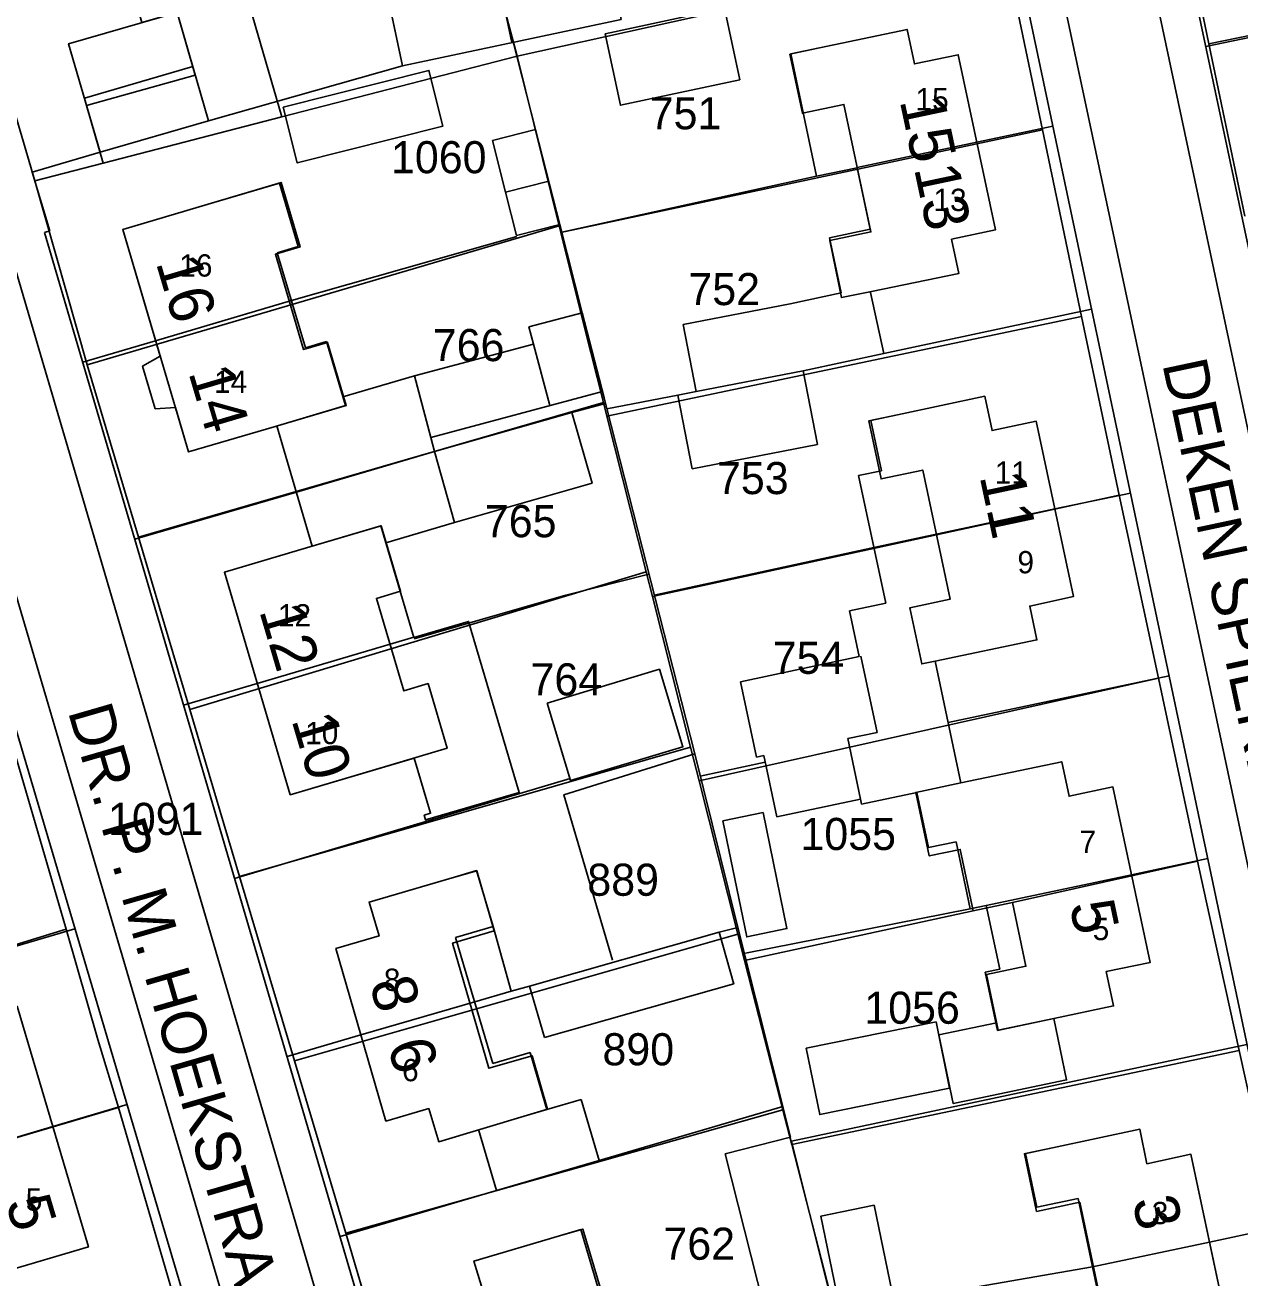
# Model space of a CAD drawing. Extents: x 148816 to 151297, y 399515 to 402500.
# Drawn here: x 150567.2 to 150635.3, y 400378.6 to 400448.8 of the extents above; entities that cross this region are included whole.
import ezdxf

# ---------------------------------------------------------------- set-up
doc = ezdxf.new("R2010")
doc.units = 0
for name, color, linetype in [('B01 Hoofdgebouw  [D] Norm', 7, 'Continuous'), ('B01 Hoofdgebouw  [T] Norm', 7, 'Continuous'), ('B01 hoofgebouw', 7, 'Continuous'), ('B02 Bijgebouw  [D] Norm', 7, 'Continuous'), ('B07 Tussenmuur  [D] Norm', 7, 'Continuous'), ('G01 perceelsgrens', 7, 'Continuous'), ('T04 Haag heg  [D] Gem', 7, 'Continuous'), ('V00 Kant verharding algemeen  [T] Norm', 7, 'Continuous'), ('Z01 perceelnummer', 7, 'Continuous'), ('Z02 huisnummer', 7, 'Continuous'), ('Z02 Huisnummer  [Tekst] Norm', 7, 'Continuous'), ('Z06 straatnaam', 7, 'Continuous')]:
    doc.layers.add(name, color=color, linetype=linetype)

msp = doc.modelspace()

# ---------------------------------------------------------------- linework, layer by layer
at = {"layer": 'B01 Hoofdgebouw  [D] Norm'}
for p, q in [((150610.087, 400447.2), (150611.71, 400447.54)), ((150611.538, 400440.339), (150610.087, 400447.2)), ((150613.808, 400440.819), (150611.538, 400440.339)), ((150614.536, 400437.375), (150613.808, 400440.819)), ((150581.433, 400439.952), (150577.43, 400438.78)), ((150582.483, 400436.403), (150581.433, 400439.952)), ((150612.269, 400436.896), (150614.536, 400437.375)), ((150581.304, 400436.054), (150582.483, 400436.403)), ((150612.924, 400433.797), (150612.269, 400436.896)), ((150582.882, 400430.723), (150581.304, 400436.054)), ((150612.924, 400433.797), (150610.063, 400433.193)), ((150584.059, 400431.071), (150582.882, 400430.723)), ((150585.121, 400427.479), (150584.059, 400431.071)), ((150585.121, 400427.479), (150581.13, 400426.3)), ((150614.574, 400426.65), (150616.08, 400426.97)), ((150615.174, 400423.828), (150614.574, 400426.65)), ((150613.89, 400423.555), (150615.174, 400423.828)), ((150615.412, 400416.396), (150613.89, 400423.555)), ((150587.107, 400420.732), (150583.131, 400419.556)), ((150588.957, 400414.475), (150587.107, 400420.732)), ((150613.384, 400415.965), (150615.412, 400416.396)), ((150613.927, 400413.409), (150613.384, 400415.965)), ((150607.267, 400411.994), (150613.927, 400413.409)), ((150614.028, 400413.43), (150614.934, 400409.157)), ((150608.163, 400407.776), (150607.267, 400411.994)), ((150614.934, 400409.157), (150613.284, 400408.807)), ((150613.284, 400408.807), (150614.003, 400405.418)), ((150608.578, 400407.864), (150608.163, 400407.776)), ((150609.308, 400404.422), (150608.578, 400407.864)), ((150614.003, 400405.418), (150609.308, 400404.422)), ((150614.003, 400405.418), (150614.062, 400405.139)), ((150614.062, 400405.139), (150617.155, 400405.795)), ((150617.809, 400402.693), (150617.155, 400405.795)), ((150619.362, 400403.02), (150617.809, 400402.693)), ((150620.153, 400399.267), (150619.362, 400403.02)), ((150592.472, 400401.415), (150591.25, 400401.04)), ((150593.4, 400398.265), (150592.472, 400401.415)), ((150621.053, 400399.457), (150620.153, 400399.267)), ((150621.809, 400395.877), (150621.053, 400399.457)), ((150591.306, 400397.648), (150593.4, 400398.265)), ((150593.387, 400390.586), (150591.306, 400397.648)), ((150620.996, 400395.705), (150621.809, 400395.877)), ((150621.686, 400392.444), (150620.996, 400395.705)), ((150621.686, 400392.444), (150624.83, 400393.11)), ((150595.481, 400391.203), (150593.387, 400390.586)), ((150596.421, 400388.014), (150595.481, 400391.203)), ((150595.15, 400387.64), (150596.421, 400388.014)), ((150624.77, 400385.86), (150623.244, 400385.536)), ((150623.883, 400382.527), (150623.244, 400385.536)), ((150626.195, 400383.018), (150623.883, 400382.527)), ((150627.744, 400375.726), (150626.195, 400383.018)), ((150597.13, 400380.92), (150598.323, 400381.274)), ((150599.28, 400378.047), (150598.323, 400381.274))]:
    msp.add_line(p, q, dxfattribs=at)
at = {"layer": 'B01 Hoofdgebouw  [T] Norm'}
for p, q in [((150588.32, 400446.54), (150587.01, 400452.73)), ((150569.61, 400447.77), (150575.69, 400449.53)), ((150575.69, 400449.53), (150577.45, 400443.45)), ((150600.59, 400449.14), (150588.32, 400446.54)), ((150611.71, 400447.54), (150616.61, 400448.58)), ((150616.61, 400448.58), (150617.02, 400446.64)), ((150571.37, 400441.69), (150569.61, 400447.77)), ((150617.02, 400446.64), (150619.48, 400447.16)), ((150619.48, 400447.16), (150621.56, 400437.33)), ((150577.45, 400443.45), (150571.37, 400441.69)), ((150572.64, 400437.35), (150577.43, 400438.78)), ((150576.33, 400424.88), (150572.64, 400437.35)), ((150621.56, 400437.33), (150619.11, 400436.81)), ((150619.11, 400436.81), (150619.51, 400434.88)), ((150619.51, 400434.88), (150614.61, 400433.88)), ((150614.57, 400433.83), (150615.3, 400430.395)), ((150610.793, 400429.437), (150615.3, 400430.395)), ((150616.08, 400426.97), (150620.97, 400428.01)), ((150620.97, 400428.01), (150621.38, 400426.08)), ((150621.38, 400426.08), (150623.85, 400426.6)), ((150623.85, 400426.6), (150625.94, 400416.77)), ((150581.13, 400426.3), (150576.33, 400424.88)), ((150578.34, 400418.14), (150583.13, 400419.56)), ((150582.03, 400405.66), (150578.34, 400418.14)), ((150625.94, 400416.77), (150623.49, 400416.24)), ((150623.49, 400416.24), (150623.89, 400414.34)), ((150623.89, 400414.34), (150618.18, 400413.15)), ((150618.18, 400413.15), (150619.62, 400406.32)), ((150588.982, 400407.716), (150582.03, 400405.66)), ((150619.62, 400406.32), (150625.28, 400407.51)), ((150625.28, 400407.51), (150625.69, 400405.58)), ((150625.69, 400405.58), (150628.15, 400406.1)), ((150628.15, 400406.1), (150630.23, 400396.25)), ((150586.45, 400399.64), (150591.25, 400401.04)), ((150587.01, 400397.74), (150586.45, 400399.64)), ((150584.59, 400397.03), (150587.01, 400397.74)), ((150587.4, 400387.36), (150584.59, 400397.03)), ((150630.23, 400396.25), (150627.78, 400395.74)), ((150627.78, 400395.74), (150628.19, 400393.82)), ((150566.72, 400393.8), (150570.72, 400380.3)), ((150628.19, 400393.82), (150624.83, 400393.11)), ((150624.83, 400393.11), (150625.55, 400389.67)), ((150625.55, 400389.67), (150620.65, 400388.65)), ((150589.8, 400388.06), (150587.4, 400387.36)), ((150590.36, 400386.2), (150589.8, 400388.06)), ((150595.15, 400387.64), (150590.36, 400386.2)), ((150624.77, 400385.86), (150629.66, 400386.9)), ((150629.66, 400386.9), (150630.06, 400384.97)), ((150630.06, 400384.97), (150632.52, 400385.5)), ((150632.52, 400385.5), (150634.61, 400375.65)), ((150592.33, 400379.51), (150597.13, 400380.92)), ((150570.72, 400380.3), (150565.92, 400378.88)), ((150592.9, 400377.61), (150592.33, 400379.51))]:
    msp.add_line(p, q, dxfattribs=at)
for points in [[(150574.74, 400430.258), (150573.756, 400429.702), (150574.465, 400427.305), (150575.593, 400427.373)], [(150588.982, 400407.716), (150589.898, 400404.619), (150589.543, 400404.514), (150589.623, 400404.246), (150594.869, 400405.795), (150592.027, 400415.383), (150588.957, 400414.475)]]:
    msp.add_lwpolyline(points, dxfattribs=at)
at = {"layer": 'B01 hoofgebouw'}
for points in [[(150600.59, 400449.14), (150599.27, 400455.33), (150587.01, 400452.73), (150588.32, 400446.54), (150600.59, 400449.14)], [(150575.69, 400449.53), (150569.61, 400447.77), (150571.37, 400441.69), (150577.45, 400443.45), (150575.69, 400449.53)], [(150611.71, 400447.54), (150616.61, 400448.58), (150617.02, 400446.64), (150619.48, 400447.16), (150621.56, 400437.33), (150619.11, 400436.81), (150619.51, 400434.88), (150614.61, 400433.88)], [(150611.71, 400447.54), (150610.044, 400447.186), (150610.744, 400443.877), (150613.072, 400444.37), (150614.584, 400437.223), (150612.284, 400436.736), (150612.932, 400433.538), (150614.61, 400433.88)], [(150577.43, 400438.78), (150581.515, 400439.999), (150582.587, 400436.376), (150581.2, 400435.965), (150582.781, 400430.623), (150584.127, 400431.022), (150585.171, 400427.495), (150581.13, 400426.3)], [(150574.74, 400430.258), (150572.64, 400437.35), (150577.43, 400438.78)], [(150574.74, 400430.258), (150573.756, 400429.702), (150574.465, 400427.305), (150575.593, 400427.373)], [(150616.08, 400426.97), (150620.97, 400428.01), (150621.38, 400426.08), (150623.85, 400426.6), (150625.94, 400416.77), (150623.49, 400416.24), (150623.89, 400414.34), (150618.18, 400413.15), (150619.62, 400406.32), (150625.28, 400407.51), (150625.69, 400405.58), (150628.15, 400406.1), (150630.23, 400396.25), (150627.78, 400395.74), (150628.19, 400393.82), (150624.83, 400393.11), (150625.55, 400389.67), (150620.65, 400388.65)], [(150581.13, 400426.3), (150576.33, 400424.88), (150575.593, 400427.373)], [(150616.08, 400426.97), (150614.465, 400426.627), (150615.157, 400423.372), (150617.49, 400423.868), (150619.029, 400416.629), (150616.768, 400416.148), (150617.439, 400412.996), (150618.18, 400413.15)], [(150583.13, 400419.56), (150587.133, 400420.747), (150588.221, 400417.068), (150586.864, 400416.667), (150588.395, 400411.486), (150589.757, 400411.889), (150590.828, 400408.268), (150586.82, 400407.08)], [(150586.82, 400407.08), (150582.03, 400405.66), (150578.34, 400418.14), (150583.13, 400419.56)], [(150588.982, 400407.716), (150589.898, 400404.619), (150589.543, 400404.514), (150589.623, 400404.246), (150594.418, 400405.662)], [(150619.62, 400406.32), (150617.1, 400405.79), (150617.853, 400402.229), (150619.594, 400402.596), (150620.321, 400399.152), (150622.517, 400399.615), (150623.271, 400396.046), (150621.062, 400395.58), (150621.722, 400392.453), (150624.83, 400393.11)], [(150591.25, 400401.04), (150592.49, 400401.402), (150593.471, 400398.023), (150591.129, 400397.342), (150593.17, 400390.32), (150595.59, 400391.023), (150596.459, 400388.033), (150595.15, 400387.64)], [(150595.15, 400387.64), (150590.36, 400386.2), (150589.8, 400388.06), (150587.4, 400387.36), (150584.59, 400397.03), (150587.01, 400397.74), (150586.45, 400399.64), (150591.25, 400401.04)], [(150561.92, 400392.38), (150566.72, 400393.8), (150570.72, 400380.3), (150565.92, 400378.88)], [(150621.634, 400392.873), (150618.393, 400392.195), (150619.199, 400388.341), (150620.65, 400388.65)], [(150549.131, 400390.942), (150550.253, 400387.155), (150557.43, 400389.298), (150558.959, 400384.136), (150568.723, 400387.04)], [(150624.77, 400385.86), (150629.66, 400386.9), (150630.06, 400384.97), (150632.52, 400385.5), (150634.61, 400375.65), (150632.15, 400375.13), (150632.56, 400373.19), (150627.67, 400372.15)], [(150624.77, 400385.86), (150623.191, 400385.524), (150623.876, 400382.294), (150626.295, 400382.807), (150627.872, 400375.377), (150625.431, 400374.859), (150626.078, 400371.811), (150627.67, 400372.15)], [(150599.69, 400367.07), (150594.9, 400365.65), (150594.33, 400367.55), (150593.34, 400367.25), (150590.48, 400376.89), (150592.9, 400377.61), (150592.33, 400379.51), (150597.13, 400380.92)], [(150597.13, 400380.92), (150598.433, 400381.303), (150599.461, 400377.839), (150597.204, 400377.169), (150599.249, 400370.275), (150601.458, 400370.93), (150602.368, 400367.864), (150599.69, 400367.07)]]:
    msp.add_lwpolyline(points, dxfattribs=at)
at = {"layer": 'B02 Bijgebouw  [D] Norm'}
for p, q in [((150593.364, 400442.352), (150595.787, 400442.97)), ((150595.787, 400442.97), (150597.145, 400437.638)), ((150593.364, 400442.352), (150594.105, 400439.443)), ((150596.527, 400440.06), (150594.104, 400439.442)), ((150594.105, 400439.443), (150594.722, 400437.02)), ((150597.145, 400437.638), (150594.722, 400437.02)), ((150604.064, 400432.028), (150610.063, 400433.193)), ((150595.408, 400431.89), (150598.406, 400432.689)), ((150598.406, 400432.689), (150599.622, 400427.918)), ((150595.408, 400431.89), (150595.665, 400430.924)), ((150604.794, 400428.271), (150604.064, 400432.028)), ((150588.992, 400429.146), (150595.665, 400430.924)), ((150595.665, 400430.924), (150596.582, 400427.48)), ((150610.793, 400429.437), (150611.598, 400425.296)), ((150584.978, 400427.964), (150588.992, 400429.146)), ((150589.909, 400425.702), (150588.992, 400429.146)), ((150599.533, 400428.266), (150589.909, 400425.702)), ((150603.754, 400428.069), (150604.794, 400428.271)), ((150604.559, 400423.928), (150603.754, 400428.069)), ((150581.283, 400426.349), (150583.269, 400419.602)), ((150589.905, 400425.701), (150590.119, 400424.899)), ((150611.598, 400425.296), (150604.559, 400423.928)), ((150582.376, 400422.635), (150590.119, 400424.899)), ((150587.385, 400419.79), (150591.247, 400420.932)), ((150594.426, 400394.644), (150593.4, 400398.265)), ((150595.436, 400394.93), (150606.077, 400397.945)), ((150607.133, 400398.208), (150606.077, 400397.945)), ((150606.077, 400397.945), (150606.9, 400395.042)), ((150595.436, 400394.93), (150596.284, 400392.051)), ((150596.284, 400392.051), (150606.894, 400395.058)), ((150592.38, 400394.05), (150594.426, 400394.644)), ((150598.339, 400388.578), (150596.421, 400388.014)), ((150599.346, 400385.155), (150598.339, 400388.578)), ((150593.589, 400383.461), (150592.582, 400386.884)), ((150606.419, 400385.532), (150610.081, 400386.456)), ((150615.242, 400365.874), (150610.135, 400386.239)), ((150593.589, 400383.461), (150599.346, 400385.155)), ((150609.848, 400371.938), (150606.419, 400385.532))]:
    msp.add_line(p, q, dxfattribs=at)
for points in [[(150599.683, 400448.337), (150606.378, 400449.768), (150607.235, 400445.757), (150600.54, 400444.326)], [(150581.64, 400444.216), (150589.802, 400446.28), (150590.592, 400443.154), (150582.43, 400441.09)], [(150590.119, 400424.899), (150597.827, 400427.091), (150598.955, 400423.124), (150591.247, 400420.932)], [(150596.441, 400410.803), (150602.731, 400412.699), (150604.042, 400408.35), (150597.752, 400406.454)], [(150608.539, 400404.66), (150609.876, 400398.155), (150607.623, 400397.692), (150606.286, 400404.197)], [(150610.963, 400391.446), (150618.24, 400392.92), (150618.993, 400389.203), (150611.716, 400387.729)], [(150614.771, 400382.644), (150615.779, 400377.748), (150612.794, 400377.133), (150611.786, 400382.029)]]:
    msp.add_lwpolyline(points, close=True, dxfattribs=at)
for points in [[(150604.708, 400407.954), (150597.379, 400405.664), (150600.102, 400396.389)], [(150604.708, 400407.954), (150607.133, 400398.208)]]:
    msp.add_lwpolyline(points, dxfattribs=at)
at = {"layer": 'B07 Tussenmuur  [D] Norm'}
for p, q in [((150593.14, 400454.03), (150594.453, 400447.839)), ((150593.14, 400454.03), (150594.453, 400447.839)), ((150570.49, 400444.73), (150576.57, 400446.49)), ((150570.49, 400444.73), (150576.57, 400446.49)), ((150620.52, 400442.245), (150613.807, 400440.825)), ((150620.52, 400442.245), (150613.807, 400440.825)), ((150574.485, 400431.115), (150582.099, 400433.368)), ((150574.485, 400431.115), (150582.099, 400433.368)), ((150610.793, 400429.437), (150604.794, 400428.271)), ((150610.793, 400429.437), (150604.794, 400428.271)), ((150624.895, 400421.685), (150614.746, 400419.527)), ((150624.895, 400421.685), (150614.746, 400419.527)), ((150580.185, 400411.9), (150588.952, 400414.492)), ((150580.185, 400411.9), (150588.952, 400414.492)), ((150629.19, 400401.175), (150621.053, 400399.457)), ((150629.19, 400401.175), (150621.053, 400399.457)), ((150585.995, 400392.195), (150592.38, 400394.05)), ((150585.995, 400392.195), (150592.38, 400394.05)), ((150568.72, 400387.05), (150561.279, 400384.845)), ((150568.72, 400387.05), (150561.279, 400384.845)), ((150633.565, 400380.575), (150627.009, 400379.184)), ((150633.565, 400380.575), (150627.009, 400379.184))]:
    msp.add_line(p, q, dxfattribs=at)
at = {"layer": 'G01 perceelsgrens'}
for points in [[(150569.236, 400485.811), (150571.691, 400477.59), (150571.89, 400477.65), (150572.76, 400474.78), (150572.437, 400474.681), (150575.695, 400464.08), (150576.47, 400461.17), (150581.567, 400443.672)], [(150571.547, 400441.079), (150570.61, 400444.315), (150576.711, 400446.004), (150575.69, 400449.53), (150573.717, 400448.959), (150563.581, 400483.789)], [(150559.219, 400482.229), (150558.159, 400481.596), (150557.558, 400480.971), (150556.904, 400479.812), (150556.68, 400478.729), (150556.8, 400477.26), (150567.713, 400440.086)], [(150631.558, 400457.236), (150633.529, 400447.767)], [(150624.205, 400442.951), (150622.071, 400453.148)], [(150633.529, 400447.767), (150662.873, 400453.782)], [(150594.749, 400447.084), (150593.846, 400450.507)], [(150609.66, 400450.393), (150594.749, 400447.084)], [(150633.529, 400447.767), (150635.539, 400438.111)], [(150594.749, 400447.084), (150581.567, 400443.672)], [(150597.109, 400437.566), (150594.749, 400447.084)], [(150581.567, 400443.672), (150571.547, 400441.079)], [(150624.205, 400442.951), (150597.2, 400437.196)], [(150626.397, 400432.475), (150624.205, 400442.951)], [(150571.547, 400441.079), (150567.713, 400440.086)], [(150567.713, 400440.086), (150570.655, 400429.759)], [(150597.109, 400437.566), (150570.655, 400429.759)], [(150597.2, 400437.196), (150597.109, 400437.566)], [(150599.587, 400427.656), (150598.524, 400431.858), (150597.2, 400437.196)], [(150599.779, 400426.896), (150626.397, 400432.475)], [(150628.509, 400422.467), (150627.64, 400426.535), (150626.397, 400432.475)], [(150570.655, 400429.759), (150573.526, 400420.102)], [(150573.526, 400420.102), (150599.587, 400427.656)], [(150599.779, 400426.896), (150599.587, 400427.656)], [(150601.988, 400418.165), (150599.779, 400426.896)], [(150628.509, 400422.467), (150602.341, 400416.77)], [(150630.702, 400412.204), (150628.509, 400422.467)], [(150573.526, 400420.102), (150575.448, 400413.639), (150576.398, 400410.449)], [(150601.988, 400418.165), (150576.398, 400410.449)], [(150602.341, 400416.77), (150601.988, 400418.165)], [(150604.478, 400408.322), (150602.341, 400416.77)], [(150604.954, 400406.439), (150630.702, 400412.204)], [(150632.895, 400401.938), (150630.702, 400412.204)], [(150576.398, 400410.449), (150579.193, 400401.074)], [(150579.193, 400401.074), (150604.478, 400408.322)], [(150604.954, 400406.439), (150604.478, 400408.322)], [(150569.473, 400398.123), (150566.685, 400407.675)], [(150607.127, 400397.851), (150604.954, 400406.439)], [(150632.895, 400401.938), (150622.517, 400399.615), (150620.321, 400399.152), (150607.505, 400396.357)], [(150635.224, 400391.327), (150633.37, 400399.716), (150632.895, 400401.938)], [(150579.193, 400401.074), (150582.275, 400390.732)], [(150569.473, 400398.123), (150554.981, 400393.677)], [(150572.398, 400388.119), (150571.24, 400391.943), (150569.473, 400398.123)], [(150607.127, 400397.851), (150582.275, 400390.732)], [(150607.505, 400396.357), (150607.127, 400397.851)], [(150609.651, 400387.986), (150607.968, 400394.528), (150607.505, 400396.357)], [(150610.15, 400386.045), (150635.224, 400391.327)], [(150639.696, 400371.028), (150639.209, 400373.297), (150635.224, 400391.327)], [(150582.275, 400390.732), (150583.913, 400385.234), (150585.14, 400381.074)], [(150542.984, 400379.424), (150572.398, 400388.119)], [(150575.406, 400377.813), (150572.398, 400388.119)], [(150585.14, 400381.074), (150609.651, 400387.986)], [(150610.15, 400386.045), (150609.651, 400387.986)], [(150612.299, 400377.69), (150610.15, 400386.045)], [(150585.14, 400381.074), (150588.206, 400370.675)]]:
    msp.add_lwpolyline(points, dxfattribs=at)
at = {"layer": 'T04 Haag heg  [D] Gem'}
for p, q in [((150633.355, 400447.611), (150648.852, 400450.896)), ((150594.536, 400447.881), (150595.787, 400442.97)), ((150624.788, 400443.147), (150620.52, 400442.245)), ((150611.538, 400440.339), (150597.257, 400437.2)), ((150597.145, 400437.638), (150598.406, 400432.689)), ((150594.74, 400436.956), (150582.099, 400433.368)), ((150626.957, 400432.88), (150615.3, 400430.395)), ((150570.398, 400429.913), (150574.485, 400431.115)), ((150599.533, 400428.266), (150604.708, 400407.954)), ((150599.787, 400427.297), (150603.754, 400428.069)), ((150597.827, 400427.091), (150599.701, 400427.608)), ((150573.319, 400419.986), (150582.376, 400422.635)), ((150629.133, 400422.58), (150624.895, 400421.685)), ((150614.746, 400419.527), (150602.439, 400416.858)), ((150602.14, 400418.033), (150597.489, 400416.845)), ((150588.981, 400414.394), (150597.489, 400416.845)), ((150576.055, 400410.685), (150580.185, 400411.9)), ((150631.297, 400412.333), (150618.906, 400409.707)), ((150608.659, 400407.48), (150605.018, 400406.707)), ((150578.914, 400400.97), (150597.718, 400406.568)), ((150633.463, 400402.078), (150629.19, 400401.175)), ((150620.153, 400399.267), (150607.56, 400396.777)), ((150569.962, 400398.146), (150554.932, 400393.696)), ((150607.133, 400398.208), (150610.081, 400386.453)), ((150594.424, 400394.652), (150595.436, 400394.93)), ((150581.854, 400390.977), (150585.995, 400392.195)), ((150635.666, 400391.648), (150610.135, 400386.239)), ((150572.882, 400388.282), (150568.72, 400387.05)), ((150599.346, 400385.156), (150609.646, 400388.187)), ((150584.824, 400380.882), (150593.589, 400383.461)), ((150637.816, 400381.473), (150633.565, 400380.575)), ((150627.009, 400379.184), (150612.53, 400376.687))]:
    msp.add_line(p, q, dxfattribs=at)
at = {"layer": 'V00 Kant verharding algemeen  [T] Norm'}
for p, q in [((150654.501, 400347.857), (150622.25, 400500)), ((150647.491, 400346.282), (150615.271, 400497.752)), ((150652.423, 400347.326), (150620.889, 400496.033)), ((150554.53, 400476.25), (150596.533, 400333.371)), ((150549.65, 400474.61), (150591.652, 400331.942)), ((150622.54, 400453.79), (150645.248, 400346.287)), ((150588.32, 400446.54), (150577.45, 400443.45)), ((150567.57, 400440.57), (150571.37, 400441.69)), ((150568.55, 400437.28), (150567.57, 400440.57)), ((150568.26, 400437.18), (150568.55, 400437.28)), ((150598.478, 400334.476), (150568.26, 400437.18)), ((150589.639, 400331.68), (150564.09, 400417.98))]:
    msp.add_line(p, q, dxfattribs=at)

# ---------------------------------------------------------------- texts
at = {"layer": 'Z01 perceelnummer'}
for s, p in [('751', (150602.183, 400442.975)), ('1060', (150587.681, 400440.511)), ('752', (150604.352, 400433.116)), ('766', (150590.023, 400429.975)), ('753', (150605.955, 400422.518)), ('765', (150592.943, 400420.1)), ('754', (150609.082, 400412.439)), ('764', (150595.501, 400411.23)), ('1091', (150571.814, 400403.407)), ('1055', (150610.634, 400402.561)), ('889', (150598.687, 400399.995)), ('1056', (150614.215, 400392.818)), ('890', (150599.536, 400390.488)), ('762', (150602.953, 400379.585))]:
    msp.add_text(s, height=1.8, dxfattribs=at).set_placement(p)
at = {"layer": 'Z02 huisnummer'}
for s, rotation, p in [('15', 281.95065, (150616.191, 400444.588)), ('13', 281.95065, (150616.995, 400440.787)), ('16', 286.49622, (150574.488, 400435.506)), ('14', 286.49622, (150576.311, 400429.347)), ('11', 282.00671, (150620.671, 400423.522)), ('12', 286.44128, (150580.279, 400415.986)), ('10', 286.44128, (150582.089, 400409.864)), ('5', 281.88276, (150625.709, 400399.501)), ('8', 286.20519, (150586.459, 400395.075)), ('6', 286.20519, (150587.463, 400391.623)), ('5', 286.49622, (150566.068, 400382.799)), ('3', 282.00671, (150629.233, 400382.919))]:
    msp.add_text(s, height=2.5, rotation=rotation, dxfattribs=at).set_placement(p)
at = {"layer": 'Z02 Huisnummer  [Tekst] Norm'}
for s, p in [('15', (150617.085, 400444.04)), ('13', (150618.092, 400438.393)), ('16', (150575.812, 400434.716)), ('14', (150577.758, 400428.196)), ('11', (150621.524, 400423.098)), ('9', (150622.798, 400418.076)), ('12', (150581.34, 400415.097)), ('10', (150582.869, 400408.496)), ('7', (150626.28, 400402.397)), ('5', (150627.017, 400397.508)), ('8', (150587.279, 400394.66)), ('6', (150588.3, 400389.594)), ('5', (150567.201, 400382.338)), ('3', (150630.331, 400381.578))]:
    msp.add_text(s, height=1.25, dxfattribs=at).set_placement(p)
at = {"layer": 'Z06 straatnaam'}
for s, rotation, p in [('DEKEN SPIERINGSSTRAAT', 282.00671, (150630.911, 400429.826)), ('DR. P. M. HOEKSTRAAT', 286.15014, (150569.555, 400410.347))]:
    msp.add_text(s, height=2.5, rotation=rotation, dxfattribs=at).set_placement(p)

doc.saveas('drawing.dxf')
